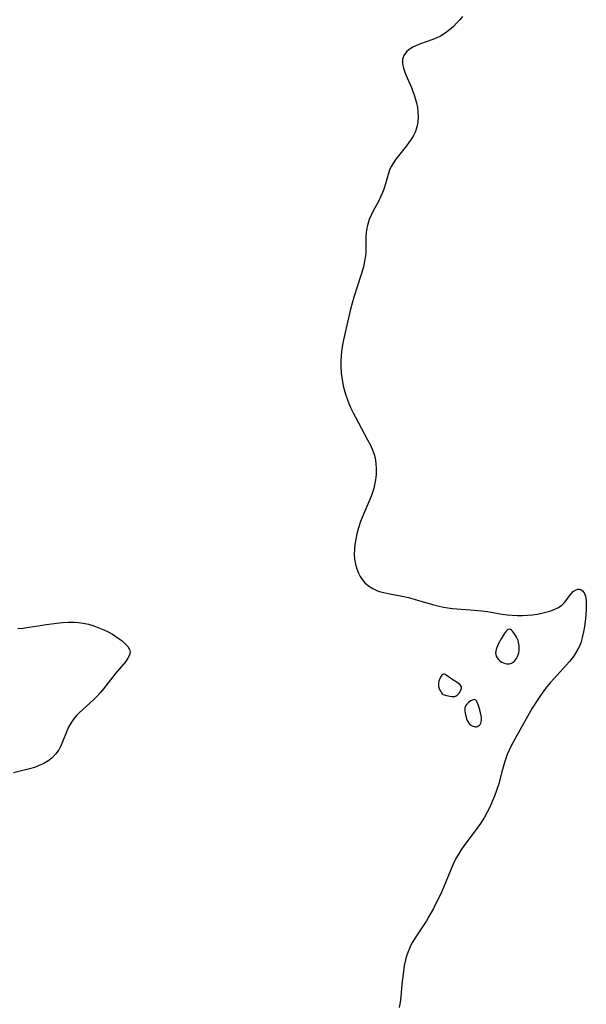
# Model space of a CAD drawing. Header units: inches. Extents: x 1073367 to 1082519, y 1569854 to 1574957.
# Tile 275 of 565: x 1079271 to 1079442, y 1571627 to 1571925. Entities that reach past the tile are written whole.
import ezdxf

# ---------------------------------------------------------------- set-up
doc = ezdxf.new("R2010")
doc.units = ezdxf.units.IN
doc.header["$MEASUREMENT"] = 0
doc.layers.add('CGG_CurvaNivelLidar_v1', color=7, linetype='Continuous', lineweight=30, true_color=0x008008)

msp = doc.modelspace()

# ---------------------------------------------------------------- linework, layer by layer
at = {"layer": 'CGG_CurvaNivelLidar_v1'}
for points in [[(1079404.3313, 1571925.8429, 73.5), (1079403.5303, 1571924.8584, 73.5), (1079402.6891, 1571923.9048, 73.5), (1079401.6003, 1571922.8042, 73.5), (1079400.4402, 1571921.7845, 73.5), (1079399.1014, 1571920.7892, 73.5), (1079397.6818, 1571919.9315, 73.5), (1079396.3886, 1571919.3105, 73.5), (1079395.0607, 1571918.7756, 73.5), (1079391.6698, 1571917.558, 73.5), (1079390.4702, 1571917.0808, 73.5), (1079389.3547, 1571916.5492, 73.5), (1079388.3044, 1571915.8985, 73.5), (1079387.4252, 1571915.1387, 73.5), (1079386.6675, 1571914.0928, 73.5), (1079386.2569, 1571912.9079, 73.5), (1079386.2272, 1571911.5956, 73.5), (1079386.5073, 1571910.1985, 73.5), (1079386.9962, 1571908.7594, 73.5), (1079387.6196, 1571907.2718, 73.5), (1079388.9162, 1571904.3825, 73.5), (1079389.384, 1571903.2173, 73.5), (1079389.7584, 1571902.1618, 73.5), (1079390.0915, 1571901.0904, 73.5), (1079390.4451, 1571899.7371, 73.5), (1079390.7212, 1571898.376, 73.5), (1079390.9077, 1571897.0159, 73.5), (1079390.99, 1571895.4485, 73.5), (1079390.8953, 1571893.9084, 73.5), (1079390.6043, 1571892.4586, 73.5), (1079390.121, 1571891.0635, 73.5), (1079389.5722, 1571889.9354, 73.5), (1079388.9223, 1571888.8474, 73.5), (1079388.2005, 1571887.7896, 73.5), (1079387.425, 1571886.7454, 73.5), (1079384.2326, 1571882.7209, 73.5), (1079383.4819, 1571881.662, 73.5), (1079382.8445, 1571880.564, 73.5), (1079382.3362, 1571879.3723, 73.5), (1079381.9283, 1571878.1254, 73.5), (1079381.0839, 1571875.2717, 73.5), (1079380.5611, 1571873.6913, 73.5), (1079380.168, 1571872.6196, 73.5), (1079379.7332, 1571871.561, 73.5), (1079378.9738, 1571869.9773, 73.5), (1079377.4188, 1571867.1279, 73.5), (1079376.7415, 1571865.8084, 73.5), (1079376.178, 1571864.479, 73.5), (1079375.7391, 1571863.1059, 73.5), (1079375.4679, 1571861.853, 73.5), (1079375.2974, 1571860.5779, 73.5), (1079375.2127, 1571859.2905, 73.5), (1079375.1915, 1571855.5798, 73.5), (1079375.1449, 1571854.5732, 73.5), (1079375.0535, 1571853.5623, 73.5), (1079374.7979, 1571851.8998, 73.5), (1079374.4339, 1571850.2357, 73.5), (1079373.7751, 1571847.8517, 73.5), (1079371.5164, 1571841.0182, 73.5), (1079371.024, 1571839.2298, 73.5), (1079370.5863, 1571837.4191, 73.5), (1079368.9342, 1571830.3564, 73.5), (1079368.2385, 1571827.2092, 73.5), (1079368.0019, 1571825.9161, 73.5), (1079367.8087, 1571824.6203, 73.5), (1079367.6776, 1571823.3915, 73.5), (1079367.6015, 1571821.9464, 73.5), (1079367.6193, 1571820.0023, 73.5), (1079367.756, 1571818.0596, 73.5), (1079368.0019, 1571816.1253, 73.5), (1079368.3575, 1571814.2073, 73.5), (1079368.6086, 1571813.143, 73.5), (1079369.0093, 1571811.7326, 73.5), (1079369.4951, 1571810.2907, 73.5), (1079370.0431, 1571808.8687, 73.5), (1079370.6467, 1571807.4681, 73.5), (1079371.3019, 1571806.0912, 73.5), (1079372.0041, 1571804.7349, 73.5), (1079375.6863, 1571797.9642, 73.5), (1079376.5511, 1571796.3167, 73.5), (1079377.2923, 1571794.6381, 73.5), (1079377.6862, 1571793.4708, 73.5), (1079377.9441, 1571792.455, 73.5), (1079378.2074, 1571790.8183, 73.5), (1079378.3136, 1571789.156, 73.5), (1079378.2777, 1571787.4812, 73.5), (1079378.1045, 1571785.8063, 73.5), (1079377.6988, 1571783.7785, 73.5), (1079377.4574, 1571782.9318, 73.5), (1079376.9351, 1571781.43, 73.5), (1079376.3334, 1571779.9373, 73.5), (1079374.5357, 1571775.7065, 73.5), (1079373.5961, 1571773.2074, 73.5), (1079372.9959, 1571771.3765, 73.5), (1079372.4822, 1571769.5322, 73.5), (1079372.1175, 1571767.8957, 73.5), (1079371.8493, 1571766.2615, 73.5), (1079371.7051, 1571764.7993, 73.5), (1079371.676, 1571763.3525, 73.5), (1079371.7915, 1571761.856, 73.5), (1079372.0462, 1571760.3952, 73.5), (1079372.4271, 1571758.99, 73.5), (1079372.9396, 1571757.6523, 73.5), (1079373.4765, 1571756.6036, 73.5), (1079374.1163, 1571755.6313, 73.5), (1079374.8645, 1571754.7515, 73.5), (1079375.9994, 1571753.7716, 73.5), (1079377.2939, 1571752.9691, 73.5), (1079378.6947, 1571752.3458, 73.5), (1079379.6159, 1571752.0315, 73.5), (1079380.5668, 1571751.7626, 73.5), (1079382.3719, 1571751.3547, 73.5), (1079386.1053, 1571750.659, 73.5), (1079388.0104, 1571750.257, 73.5), (1079390.8142, 1571749.5179, 73.5), (1079395.3056, 1571748.187, 73.5), (1079396.9524, 1571747.7418, 73.5), (1079398.6113, 1571747.3678, 73.5), (1079399.9622, 1571747.1381, 73.5), (1079401.3226, 1571746.9704, 73.5), (1079406.6853, 1571746.5966, 73.5), (1079410.1867, 1571746.2599, 73.5), (1079411.8615, 1571746.0324, 73.5), (1079416.3832, 1571745.2641, 73.5), (1079417.8866, 1571745.0509, 73.5), (1079419.3382, 1571744.9097, 73.5), (1079420.8997, 1571744.8432, 73.5), (1079422.4566, 1571744.8583, 73.5), (1079424.0011, 1571744.9432, 73.5), (1079425.5241, 1571745.0904, 73.5), (1079427.0144, 1571745.2959, 73.5), (1079428.3534, 1571745.5427, 73.5), (1079429.5616, 1571745.8385, 73.5), (1079430.7195, 1571746.1841, 73.5), (1079432.0922, 1571746.6729, 73.5), (1079433.3342, 1571747.25, 73.5), (1079434.3979, 1571747.9607, 73.5), (1079435.1657, 1571748.727, 73.5), (1079437.1147, 1571751.3265, 73.5), (1079437.8275, 1571752.0808, 73.5), (1079438.4518, 1571752.5452, 73.5), (1079439.1928, 1571752.8174, 73.5), (1079439.6467, 1571752.8237, 73.5), (1079440.0811, 1571752.7038, 73.5), (1079440.6319, 1571752.3261, 73.5), (1079441.0804, 1571751.7308, 73.5), (1079441.4847, 1571750.649, 73.5), (1079441.6943, 1571749.3173, 73.5), (1079441.7481, 1571747.9866, 73.5), (1079441.7118, 1571746.5541, 73.5), (1079441.6254, 1571745.2094, 73.5), (1079441.4951, 1571743.8257, 73.5), (1079441.1928, 1571741.5287, 73.5), (1079440.9019, 1571739.8609, 73.5), (1079440.5307, 1571738.2132, 73.5), (1079440.0504, 1571736.6068, 73.5), (1079439.6636, 1571735.5964, 73.5), (1079439.2064, 1571734.6194, 73.5), (1079438.5173, 1571733.434, 73.5), (1079437.854, 1571732.471, 73.5), (1079436.677, 1571730.9897, 73.5), (1079431.9089, 1571725.7066, 73.5), (1079430.8447, 1571724.4666, 73.5), (1079429.4627, 1571722.7508, 73.5), (1079427.9489, 1571720.706, 73.5), (1079427.0663, 1571719.4345, 73.5), (1079425.3979, 1571716.8377, 73.5), (1079424.4535, 1571715.2298, 73.5), (1079420.2746, 1571707.6815, 73.5), (1079418.8921, 1571705.0765, 73.5), (1079418.3617, 1571703.9857, 73.5), (1079417.8998, 1571702.8656, 73.5), (1079417.0856, 1571700.4368, 73.5), (1079416.2771, 1571697.6349, 73.5), (1079415.1862, 1571693.6542, 73.5), (1079414.626, 1571691.9531, 73.5), (1079413.9931, 1571690.2664, 73.5), (1079413.3037, 1571688.5939, 73.5), (1079412.5797, 1571686.9675, 73.5), (1079411.8323, 1571685.4286, 73.5), (1079411.0202, 1571683.9237, 73.5), (1079409.827, 1571682.0026, 73.5), (1079409.0292, 1571680.8612, 73.5), (1079408.195, 1571679.7446, 73.5), (1079405.6418, 1571676.4671, 73.5), (1079404.8295, 1571675.3541, 73.5), (1079404.0529, 1571674.2155, 73.5), (1079403.3192, 1571673.0484, 73.5), (1079402.5745, 1571671.7407, 73.5), (1079401.885, 1571670.4004, 73.5), (1079401.2168, 1571668.9703, 73.5), (1079398.0711, 1571661.4769, 73.5), (1079397.2756, 1571659.7267, 73.5), (1079396.4394, 1571657.9968, 73.5), (1079395.5658, 1571656.2887, 73.5), (1079394.2196, 1571653.8503, 73.5), (1079393.4511, 1571652.5781, 73.5), (1079392.6551, 1571651.3282, 73.5), (1079390.1029, 1571647.4766, 73.5), (1079389.2981, 1571646.1452, 73.5), (1079388.7782, 1571645.1812, 73.5), (1079388.3049, 1571644.1979, 73.5), (1079387.8068, 1571642.9963, 73.5), (1079387.4308, 1571641.8872, 73.5), (1079387.1221, 1571640.7568, 73.5), (1079386.7779, 1571639.0785, 73.5), (1079386.5223, 1571637.3785, 73.5), (1079386.3146, 1571635.6702, 73.5), (1079386.0829, 1571633.4838, 73.5), (1079385.7291, 1571629.5468, 73.5), (1079385.5052, 1571627.9589, 73.5), (1079385.1893, 1571626.421, 73.5)], [(1079270.0297, 1571740.8723, 73), (1079271.5853, 1571741.0393, 73), (1079273.5336, 1571741.3233, 73), (1079278.687, 1571742.1569, 73), (1079281.7694, 1571742.5301, 73), (1079283.5771, 1571742.6947, 73), (1079285.3783, 1571742.7922, 73), (1079287.1673, 1571742.7934, 73), (1079288.403, 1571742.7174, 73), (1079289.8514, 1571742.522, 73), (1079291.4436, 1571742.1747, 73), (1079293.0069, 1571741.7151, 73), (1079294.536, 1571741.1628, 73), (1079296.0216, 1571740.5317, 73), (1079297.3705, 1571739.8735, 73), (1079298.6579, 1571739.1637, 73), (1079299.7114, 1571738.5138, 73), (1079300.6956, 1571737.8385, 73), (1079301.5956, 1571737.1439, 73), (1079302.5165, 1571736.3117, 73), (1079303.2538, 1571735.4643, 73), (1079303.7548, 1571734.6044, 73), (1079303.9536, 1571733.7334, 73), (1079303.7947, 1571732.833, 73), (1079303.3375, 1571731.912, 73), (1079302.6657, 1571730.9595, 73), (1079299.4908, 1571727.1784, 73), (1079295.9468, 1571722.6714, 73), (1079295.001, 1571721.5633, 73), (1079294.0178, 1571720.4839, 73), (1079292.9976, 1571719.4428, 73), (1079288.4799, 1571715.285, 73), (1079287.8294, 1571714.6227, 73), (1079286.8694, 1571713.5094, 73), (1079286.0396, 1571712.322, 73), (1079285.4025, 1571711.1464, 73), (1079284.8626, 1571709.9195, 73), (1079283.6105, 1571706.6307, 73), (1079283.087, 1571705.4212, 73), (1079282.4738, 1571704.2696, 73), (1079281.4929, 1571702.9005, 73), (1079280.3069, 1571701.6968, 73), (1079279.1549, 1571700.8269, 73), (1079277.8861, 1571700.0907, 73), (1079276.5165, 1571699.4784, 73), (1079275.0727, 1571698.9623, 73), (1079273.575, 1571698.5111, 73), (1079268.7784, 1571697.2527, 73)]]:
    msp.add_polyline3d(points, dxfattribs=at)
for points in [[(1079418.5, 1571730.2456, 73.5), (1079418.6048, 1571730.2404, 73.5), (1079418.8523, 1571730.3082, 73.5), (1079419.1997, 1571730.4519, 73.5), (1079419.6027, 1571730.679, 73.5), (1079420.0161, 1571730.9979, 73.5), (1079420.3899, 1571731.4023, 73.5), (1079420.718, 1571731.886, 73.5), (1079420.993, 1571732.4271, 73.5), (1079421.2105, 1571733.0011, 73.5), (1079421.367, 1571733.5827, 73.5), (1079421.4591, 1571734.1459, 73.5), (1079421.4892, 1571734.6708, 73.5), (1079421.4591, 1571735.7018, 73.5), (1079421.3976, 1571736.2106, 73.5), (1079421.296, 1571736.71, 73.5), (1079421.1234, 1571737.268, 73.5), (1079420.6506, 1571738.3327, 73.5), (1079420.0824, 1571739.3098, 73.5), (1079419.47, 1571740.1322, 73.5), (1079419.156, 1571740.4453, 73.5), (1079418.8393, 1571740.659, 73.5), (1079418.5216, 1571740.7368, 73.5), (1079418.2027, 1571740.6488, 73.5), (1079417.8841, 1571740.4252, 73.5), (1079417.566, 1571740.1031, 73.5), (1079416.9326, 1571739.2683, 73.5), (1079416.0026, 1571737.7725, 73.5), (1079415.1613, 1571736.1866, 73.5), (1079414.7115, 1571735.139, 73.5), (1079414.5356, 1571734.6154, 73.5), (1079414.4093, 1571734.0942, 73.5), (1079414.3522, 1571733.5775, 73.5), (1079414.383, 1571733.0638, 73.5), (1079414.5356, 1571732.5372, 73.5), (1079414.8199, 1571732.0064, 73.5), (1079415.2147, 1571731.5048, 73.5), (1079415.6985, 1571731.0651, 73.5), (1079416.2487, 1571730.7168, 73.5), (1079416.7765, 1571730.4953, 73.5), (1079417.2965, 1571730.3505, 73.5), (1079417.7687, 1571730.2669, 73.5), (1079418.1536, 1571730.2302, 73.5)], [(1079398.5, 1571721.0128, 73.5), (1079399.5046, 1571720.6634, 73.5), (1079400.4967, 1571720.4211, 73.5), (1079401.0245, 1571720.3467, 73.5), (1079401.539, 1571720.3294, 73.5), (1079402.0135, 1571720.3894, 73.5), (1079402.4377, 1571720.5468, 73.5), (1079402.7773, 1571720.7808, 73.5), (1079403.308, 1571721.3711, 73.5), (1079403.736, 1571722.0321, 73.5), (1079403.898, 1571722.3685, 73.5), (1079404.0116, 1571722.7003, 73.5), (1079404.0614, 1571723.0214, 73.5), (1079404.0273, 1571723.3253, 73.5), (1079403.8885, 1571723.6148, 73.5), (1079403.6649, 1571723.8855, 73.5), (1079403.0537, 1571724.3925, 73.5), (1079401.1693, 1571725.617, 73.5), (1079399.4789, 1571726.8127, 73.5), (1079399.1823, 1571726.9787, 73.5), (1079398.9019, 1571727.083, 73.5), (1079398.6417, 1571727.1005, 73.5), (1079398.3863, 1571726.9978, 73.5), (1079398.1542, 1571726.7907, 73.5), (1079397.9403, 1571726.5071, 73.5), (1079397.5562, 1571725.7901, 73.5), (1079397.2338, 1571724.9578, 73.5), (1079397.1297, 1571724.468, 73.5), (1079397.0955, 1571723.9273, 73.5), (1079397.1502, 1571723.3648, 73.5), (1079397.3019, 1571722.8095, 73.5), (1079397.5262, 1571722.2884, 73.5), (1079397.7914, 1571721.8281, 73.5), (1079398.0442, 1571721.4757, 73.5), (1079398.2692, 1571721.2117, 73.5)], [(1079408.5, 1571711.2325, 73.5), (1079408.7555, 1571711.2531, 73.5), (1079408.985, 1571711.3367, 73.5), (1079409.2421, 1571711.4772, 73.5), (1079409.4947, 1571711.6825, 73.5), (1079409.7112, 1571711.954, 73.5), (1079409.8842, 1571712.2865, 73.5), (1079410.0102, 1571712.6662, 73.5), (1079410.0885, 1571713.0774, 73.5), (1079410.1192, 1571713.5033, 73.5), (1079410.0949, 1571714.0237, 73.5), (1079410.0142, 1571714.5111, 73.5), (1079409.5755, 1571716.3165, 73.5), (1079409.2108, 1571717.6109, 73.5), (1079408.9355, 1571718.3947, 73.5), (1079408.6072, 1571719.0354, 73.5), (1079408.4103, 1571719.2651, 73.5), (1079408.1816, 1571719.405, 73.5), (1079407.9012, 1571719.4352, 73.5), (1079407.5884, 1571719.3682, 73.5), (1079407.2547, 1571719.2299, 73.5), (1079406.9099, 1571719.0394, 73.5), (1079406.2231, 1571718.5509, 73.5), (1079405.6073, 1571717.9604, 73.5), (1079405.3587, 1571717.6301, 73.5), (1079405.1746, 1571717.2719, 73.5), (1079405.0759, 1571716.9088, 73.5), (1079405.0371, 1571716.5233, 73.5), (1079405.0436, 1571716.1216, 73.5), (1079405.1504, 1571715.2882, 73.5), (1079405.4499, 1571714.0126, 73.5), (1079405.5821, 1571713.5859, 73.5), (1079405.7786, 1571713.1179, 73.5), (1079406.0337, 1571712.6527, 73.5), (1079406.3413, 1571712.2195, 73.5), (1079406.6953, 1571711.8465, 73.5), (1079407.087, 1571711.5585, 73.5), (1079407.484, 1571711.3729, 73.5), (1079407.8632, 1571711.2645, 73.5), (1079408.185, 1571711.2155, 73.5)]]:
    msp.add_polyline3d(points, close=True, dxfattribs=at)

doc.saveas('drawing.dxf')
